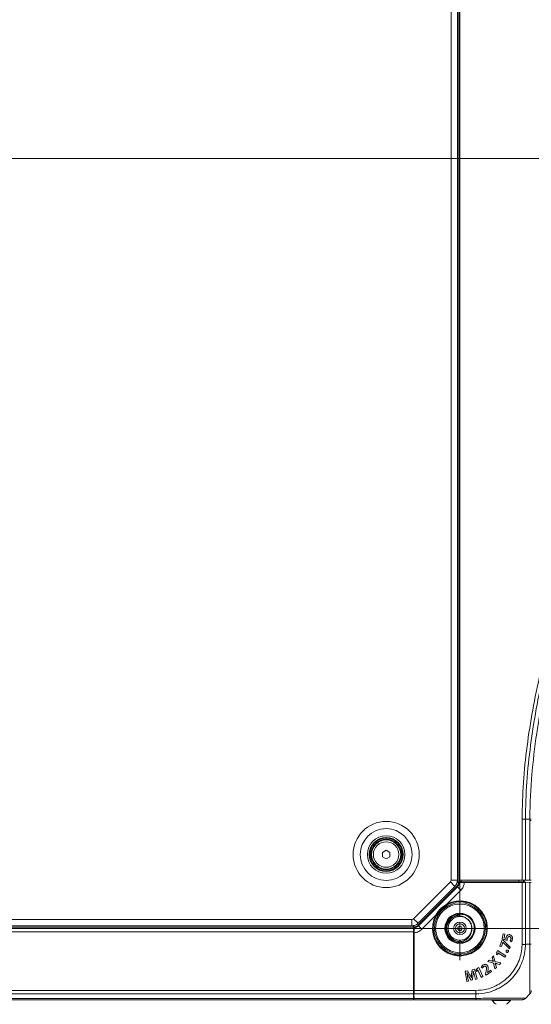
# Model space of a CAD drawing. Header units: millimetres. Extents: x 0 to 1118, y 0 to 864.
# Tile 280 of 372: x 868 to 920, y 385 to 487. Entities that reach past the tile are written whole.
import ezdxf

# ---------------------------------------------------------------- set-up
doc = ezdxf.new("R2010")
doc.units = ezdxf.units.MM
doc.styles.add('SLDTEXTSTYLE3', font='TXT', dxfattribs={"width": 0.605})
doc.dimstyles.new('SLDDIMSTYLE0', dxfattribs={"dimtxt": 3.175, "dimasz": 3.302, "dimexe": 0, "dimexo": 0.0625, "dimgap": 0.79375, "dimtad": 0, "dimtih": 1, "dimtoh": 1, "dimdec": 0, "dimlfac": 4, "dimrnd": 1e-09, "dimzin": 12, "dimdsep": 46, "dimtxsty": 'SLDTEXTSTYLE3', "dimsah": 1, "dimcen": 0.09, "dimadec": 0, "dimazin": 3, "dimtfac": 1, "dimtofl": 0, "dimtmove": 0, "dimatfit": 3, "dimfxl": 1, "dimfrac": 2, "dimtolj": 1, "dimtzin": 12, "dimarcsym": 0})

# ---------------------------------------------------------------- blocks, each defined once
blk = doc.blocks.new('_D_6')
at = {"color": 7, "linetype": 'Continuous', "lineweight": 0}
for p, q in [((824.54, 474.41), (824.54, 569.12)), ((913.04, 398.18), (913.04, 569.12)), ((824.54, 567.52), (865.15, 567.52)), ((913.04, 567.52), (872.43, 567.52))]:
    blk.add_line(p, q, dxfattribs=at)
for points in [[(824.54, 567.52), (827.84, 567.01), (827.84, 568.02)], [(913.04, 567.52), (909.74, 568.02), (909.74, 567.01)]]:
    blk.add_solid(points, dxfattribs=at)
at = {"color": 7, "linetype": 'Continuous', "lineweight": 0, "insert": (865.15, 569.17), "char_height": 3.175, "attachment_point": 1, "style": 'SLDTEXTSTYLE3'}
blk.add_mtext('354', dxfattribs=at)
blk = doc.blocks.new('_D_7')
at = {"color": 7, "linetype": 'Continuous', "lineweight": 0}
for p, q in [((826.14, 472.81), (985.87, 472.81)), ((984.27, 472.81), (984.27, 435.5)), ((984.27, 393.31), (984.27, 430.62)), ((911.37, 393.31), (985.87, 393.31))]:
    blk.add_line(p, q, dxfattribs=at)
for points in [[(984.27, 472.81), (983.77, 469.51), (984.78, 469.51)], [(984.27, 393.31), (984.78, 396.61), (983.77, 396.61)]]:
    blk.add_solid(points, dxfattribs=at)
at = {"color": 7, "linetype": 'Continuous', "lineweight": 0, "insert": (980.64, 434.72), "char_height": 3.175, "attachment_point": 1, "style": 'SLDTEXTSTYLE3'}
blk.add_mtext('318', dxfattribs=at)
blk = doc.blocks.new('SW_CENTERMARKSYMBOL_10')
at = {"color": 0, "linetype": 'Continuous', "lineweight": 0}
for p, q in [((196.25, -131.48), (196.25, -1.27)), ((196.25, -132.75), (196.25, -132.115)), ((1.27, -132.75), (194.98, -132.75)), ((196.25, -132.75), (195.615, -132.75)), ((196.25, -132.75), (196.25, -133.385)), ((196.25, -132.75), (196.885, -132.75)), ((197.52, -132.75), (199.5225, -132.75)), ((196.25, -134.02), (196.25, -136.0225))]:
    blk.add_line(p, q, dxfattribs=at)

msp = doc.modelspace()

# ---------------------------------------------------------------- linework, layer by layer
at = {"color": 9, "linetype": 'Continuous', "lineweight": 15}
for p, q in [((912.13, 398.276), (912.13, 518.71)), ((912.792, 398.098), (912.792, 518.71)), ((913.167, 398.291), (913.167, 398.098)), ((919.117, 398.098), (919.117, 398.29)), ((908.255, 386.935), (908.29, 386.935))]:
    msp.add_line(p, q, dxfattribs=at)
at = {"color": 7, "linetype": 'Continuous', "lineweight": 15}
for p, q in [((912.78, 398.276), (912.78, 518.71)), ((912.917, 518.71), (912.917, 398.302)), ((919.46, 398.302), (919.46, 404.589)), ((919.814, 404.589), (920.271, 404.589)), ((919.814, 404.589), (919.814, 398.3)), ((920.271, 398.292), (920.271, 404.456)), ((905.03, 401.159), (905.417, 401.383)), ((905.03, 400.712), (905.03, 401.159)), ((905.417, 400.488), (905.03, 400.712)), ((905.417, 401.383), (905.805, 401.159)), ((905.805, 400.712), (905.417, 400.488)), ((905.805, 401.159), (905.805, 400.712)), ((908.253, 394.296), (912.056, 398.099)), ((908.713, 393.837), (912.516, 397.64)), ((908.714, 393.645), (912.708, 397.638)), ((908.753, 393.569), (912.783, 397.6)), ((912.056, 398.099), (912.516, 397.64)), ((912.13, 398.276), (912.78, 398.276)), ((912.783, 397.6), (912.708, 397.638)), ((912.747, 398.037), (912.915, 398.037)), ((912.762, 398.098), (912.845, 398.098)), ((913.136, 397.247), (912.783, 397.6)), ((912.845, 398.098), (912.784, 398.037)), ((912.917, 398.098), (912.845, 398.098)), ((912.915, 398.037), (912.917, 398.048)), ((919.46, 398.302), (912.917, 398.302)), ((912.917, 398.291), (912.917, 398.302)), ((912.917, 398.291), (919.294, 398.29)), ((912.917, 398.098), (912.917, 398.291)), ((913.167, 398.098), (912.917, 398.098)), ((912.917, 398.048), (912.919, 398.059)), ((912.997, 398.039), (912.919, 398.059)), ((912.919, 398.059), (913.167, 398.059)), ((913.167, 398.098), (919.117, 398.098)), ((913.167, 398.059), (913.244, 398.048)), ((913.244, 398.048), (913.349, 398.063)), ((913.244, 398.048), (913.349, 398.033)), ((913.244, 398.048), (913.349, 398.048)), ((913.349, 398.063), (919.814, 398.063)), ((913.349, 398.048), (913.349, 398.063)), ((913.349, 398.048), (913.349, 398.033)), ((913.349, 398.048), (919.814, 398.048)), ((913.349, 398.033), (919.814, 398.033)), ((913.498, 398.03), (919.46, 398.03)), ((914.065, 398.063), (914.1, 398.098)), ((917.767, 398.063), (917.767, 398.098)), ((918.267, 398.098), (918.267, 398.063)), ((919.617, 398.098), (919.117, 398.098)), ((919.46, 391.66), (919.46, 398.03)), ((919.617, 398.287), (919.617, 398.098)), ((920.417, 398.285), (919.655, 398.285)), ((919.655, 398.246), (919.655, 398.285)), ((920.417, 398.273), (919.655, 398.246)), ((919.667, 398.063), (919.667, 398.247)), ((920.271, 398.292), (919.814, 398.3)), ((919.814, 398.063), (919.814, 398.048)), ((919.814, 398.063), (920.271, 398.055)), ((919.814, 398.048), (919.814, 398.033)), ((919.814, 398.033), (919.814, 391.658)), ((920.271, 391.686), (920.271, 398.055)), ((913.136, 397.247), (911.697, 395.808)), ((911.177, 395.175), (911.776, 395.774)), ((911.721, 395.764), (911.697, 395.808)), ((910.545, 394.655), (909.106, 393.216)), ((910.545, 394.655), (910.589, 394.632)), ((910.578, 394.577), (911.177, 395.175)), ((913.288, 394.756), (913.363, 394.736)), ((721.58, 393.56), (908.255, 393.56)), ((721.758, 394.223), (908.076, 394.223)), ((721.758, 393.573), (908.076, 393.573)), ((908.076, 394.223), (908.076, 393.573)), ((908.253, 394.296), (908.713, 393.837)), ((908.255, 393.508), (908.255, 393.591)), ((908.316, 393.569), (908.255, 393.508)), ((908.316, 393.605), (908.316, 393.437)), ((908.714, 393.645), (908.753, 393.569)), ((909.106, 393.216), (908.753, 393.569)), ((911.606, 393.662), (911.584, 393.558)), ((913.52, 394.457), (913.673, 394.365)), ((721.58, 393.435), (908.255, 393.435)), ((908.255, 392.935), (721.58, 392.935)), ((908.255, 393.508), (908.255, 393.435)), ((908.255, 392.935), (908.255, 393.435)), ((908.255, 392.935), (908.255, 386.893)), ((908.29, 393.004), (908.305, 393.109)), ((908.29, 386.539), (908.29, 393.004)), ((908.305, 393.004), (908.29, 393.004)), ((908.305, 393.435), (908.294, 393.434)), ((908.314, 393.355), (908.294, 393.434)), ((908.294, 393.185), (908.294, 393.434)), ((908.305, 393.109), (908.294, 393.185)), ((908.305, 393.435), (908.316, 393.437)), ((908.32, 393.004), (908.305, 393.109)), ((908.305, 393.004), (908.305, 393.109)), ((908.305, 386.539), (908.305, 393.004)), ((908.305, 393.004), (908.32, 393.004)), ((908.32, 386.539), (908.32, 393.004)), ((908.322, 392.855), (908.322, 386.893)), ((914.239, 393.068), (914.159, 392.849)), ((914.233, 393.008), (914.19, 392.836)), ((915.678, 393.223), (915.811, 393.223)), ((915.68, 393.348), (915.68, 393.31)), ((917.519, 392.751), (917.42, 392.233)), ((917.521, 392.748), (917.422, 392.235)), ((917.676, 392.72), (917.519, 392.751)), ((917.521, 392.748), (917.519, 392.751)), ((917.674, 392.719), (917.521, 392.748)), ((917.6, 392.334), (917.674, 392.719)), ((917.602, 392.335), (917.676, 392.72)), ((917.674, 392.719), (917.676, 392.72)), ((917.919, 392.57), (917.918, 392.572)), ((918.197, 392.651), (918.197, 392.653)), ((908.255, 392.253), (908.29, 392.288)), ((913.375, 391.869), (913.372, 391.868)), ((917.4, 392.128), (917.17, 391.483)), ((917.401, 392.125), (917.173, 391.484)), ((917.32, 391.432), (917.481, 391.884)), ((917.321, 391.429), (917.482, 391.881)), ((917.517, 392.087), (917.4, 392.128)), ((917.401, 392.125), (917.4, 392.128)), ((917.516, 392.085), (917.401, 392.125)), ((917.422, 392.235), (917.42, 392.233)), ((917.42, 392.233), (917.912, 392.07)), ((917.422, 392.235), (917.91, 392.073)), ((917.481, 391.884), (917.482, 391.881)), ((917.481, 391.884), (917.486, 391.882)), ((917.482, 391.881), (917.485, 391.88)), ((917.486, 391.882), (917.485, 391.88)), ((917.485, 391.88), (918.147, 391.188)), ((917.486, 391.882), (918.147, 391.192)), ((917.516, 392.085), (917.517, 392.087)), ((918.213, 391.379), (917.516, 392.085)), ((918.216, 391.38), (917.517, 392.087)), ((917.6, 392.334), (917.602, 392.335)), ((917.799, 392.264), (917.6, 392.334)), ((917.797, 392.267), (917.602, 392.335)), ((917.799, 392.264), (917.797, 392.267)), ((917.808, 392.34), (917.806, 392.341)), ((917.927, 392.209), (917.929, 392.208)), ((918.174, 392.459), (918.173, 392.457)), ((918.22, 391.994), (918.356, 391.928)), ((918.224, 391.995), (918.355, 391.931)), ((918.317, 392.204), (918.315, 392.204)), ((918.463, 392.182), (918.465, 392.182)), ((919.974, 391.685), (920.271, 391.685)), ((913.042, 390.673), (913.005, 390.673)), ((913.13, 390.542), (913.13, 390.674)), ((916.837, 390.888), (916.808, 390.613)), ((916.811, 390.614), (916.808, 390.613)), ((916.808, 390.613), (916.949, 390.563)), ((916.839, 390.887), (916.811, 390.614)), ((916.811, 390.614), (916.947, 390.566)), ((916.923, 391.024), (916.837, 390.888)), ((916.839, 390.887), (916.837, 390.888)), ((916.924, 391.021), (916.839, 390.887)), ((917.785, 390.481), (916.923, 391.024)), ((916.924, 391.021), (916.923, 391.024)), ((917.782, 390.481), (916.924, 391.021)), ((916.947, 390.566), (916.967, 390.772)), ((916.947, 390.566), (916.949, 390.563)), ((916.949, 390.563), (916.969, 390.771)), ((916.967, 390.772), (916.97, 390.777)), ((916.967, 390.772), (916.969, 390.771)), ((916.969, 390.771), (916.971, 390.774)), ((916.97, 390.777), (916.971, 390.774)), ((916.97, 390.777), (917.685, 390.326)), ((916.971, 390.774), (917.686, 390.323)), ((917.173, 391.484), (917.17, 391.483)), ((917.17, 391.483), (917.321, 391.429)), ((917.173, 391.484), (917.32, 391.432)), ((917.32, 391.432), (917.321, 391.429)), ((917.685, 390.326), (917.782, 390.481)), ((917.686, 390.323), (917.785, 390.481)), ((917.782, 390.481), (917.785, 390.481)), ((917.82, 391.002), (917.818, 391.003)), ((917.878, 390.844), (917.877, 390.842)), ((917.98, 391.054), (917.981, 391.056)), ((918.039, 390.896), (918.04, 390.895)), ((918.039, 390.896), (918.039, 390.896)), ((918.04, 390.895), (918.041, 390.895)), ((918.147, 391.188), (918.216, 391.38)), ((918.147, 391.192), (918.213, 391.379)), ((918.147, 391.192), (918.147, 391.188)), ((918.213, 391.379), (918.216, 391.38)), ((915.457, 389.528), (915.455, 389.53)), ((916.073, 390.031), (915.918, 389.874)), ((915.922, 389.875), (915.918, 389.874)), ((915.918, 389.874), (916.501, 389.721)), ((916.074, 390.029), (915.922, 389.875)), ((915.922, 389.875), (916.502, 389.722)), ((916.308, 389.959), (916.073, 390.031)), ((916.074, 390.029), (916.073, 390.031)), ((916.308, 389.957), (916.074, 390.029)), ((916.308, 389.957), (916.308, 389.959)), ((916.511, 390.474), (916.355, 390.316)), ((916.355, 390.316), (916.431, 390.083)), ((916.358, 390.316), (916.355, 390.316)), ((916.51, 390.469), (916.358, 390.316)), ((916.358, 390.316), (916.433, 390.084)), ((916.433, 390.084), (916.431, 390.083)), ((916.498, 389.899), (916.496, 389.897)), ((916.497, 389.894), (916.496, 389.897)), ((916.501, 389.899), (916.497, 389.894)), ((916.501, 389.899), (916.498, 389.899)), ((916.502, 389.722), (916.501, 389.721)), ((916.501, 389.721), (916.66, 389.122)), ((916.502, 389.722), (916.661, 389.126)), ((916.51, 390.469), (916.511, 390.474)), ((916.659, 389.889), (916.51, 390.469)), ((916.66, 389.891), (916.511, 390.474)), ((916.659, 389.889), (916.66, 389.891)), ((917.267, 389.738), (916.659, 389.889)), ((917.271, 389.739), (916.66, 389.891)), ((916.663, 389.71), (916.669, 389.715)), ((916.663, 389.71), (916.666, 389.709)), ((916.666, 389.709), (916.669, 389.713)), ((916.669, 389.715), (916.669, 389.713)), ((916.738, 389.5), (916.74, 389.501)), ((916.813, 389.279), (916.738, 389.5)), ((916.816, 389.279), (916.74, 389.501)), ((916.885, 389.649), (916.884, 389.647)), ((916.884, 389.647), (917.114, 389.581)), ((916.885, 389.649), (917.114, 389.583)), ((917.114, 389.581), (917.271, 389.739)), ((917.114, 389.583), (917.267, 389.738)), ((917.114, 389.583), (917.114, 389.581)), ((917.267, 389.738), (917.271, 389.739)), ((917.685, 390.326), (917.686, 390.323)), ((908.255, 388.585), (908.29, 388.585)), ((913.816, 388.929), (913.568, 388.872)), ((913.568, 388.872), (913.737, 387.826)), ((913.571, 388.87), (913.568, 388.872)), ((913.815, 388.926), (913.571, 388.87)), ((913.571, 388.87), (913.739, 387.829)), ((913.755, 388.73), (913.762, 388.732)), ((913.755, 388.73), (913.757, 388.728)), ((913.757, 388.728), (913.76, 388.729)), ((913.762, 388.732), (913.76, 388.729)), ((913.815, 388.926), (913.816, 388.929)), ((914.044, 388.545), (913.815, 388.926)), ((914.046, 388.546), (913.816, 388.929)), ((914.044, 388.545), (914.046, 388.546)), ((914.294, 389.039), (914.247, 388.594)), ((914.249, 388.594), (914.247, 388.594)), ((914.296, 389.037), (914.249, 388.594)), ((914.538, 389.096), (914.294, 389.039)), ((914.296, 389.037), (914.294, 389.039)), ((914.537, 389.093), (914.296, 389.037)), ((914.339, 387.98), (914.386, 388.459)), ((914.341, 387.978), (914.388, 388.459)), ((914.386, 388.459), (914.388, 388.459)), ((914.417, 388.883), (914.425, 388.885)), ((914.417, 388.883), (914.419, 388.881)), ((914.419, 388.881), (914.424, 388.882)), ((914.425, 388.885), (914.424, 388.882)), ((914.535, 388.453), (914.652, 388.037)), ((914.537, 388.453), (914.535, 388.453)), ((914.537, 389.093), (914.538, 389.096)), ((914.833, 388.081), (914.537, 389.093)), ((914.537, 388.453), (914.654, 388.04)), ((914.836, 388.08), (914.538, 389.096)), ((914.857, 389.19), (914.681, 388.977)), ((914.681, 388.977), (914.77, 388.858)), ((914.684, 388.977), (914.681, 388.977)), ((914.858, 389.188), (914.684, 388.977)), ((914.684, 388.977), (914.77, 388.861)), ((914.77, 388.861), (914.901, 389.021)), ((914.77, 388.858), (914.902, 389.02)), ((914.77, 388.861), (914.77, 388.858)), ((915.004, 389.256), (914.857, 389.19)), ((914.858, 389.188), (914.857, 389.19)), ((915.003, 389.253), (914.858, 389.188)), ((914.901, 389.021), (914.906, 389.024)), ((914.901, 389.021), (914.902, 389.02)), ((914.902, 389.02), (914.905, 389.021)), ((914.906, 389.024), (914.905, 389.021)), ((914.905, 389.021), (915.25, 388.249)), ((914.906, 389.024), (915.251, 388.252)), ((915.003, 389.253), (915.004, 389.256)), ((915.418, 388.327), (915.003, 389.253)), ((915.421, 388.326), (915.004, 389.256)), ((915.249, 389.272), (915.37, 389.188)), ((915.252, 389.273), (915.369, 389.191)), ((915.506, 389.379), (915.508, 389.377)), ((915.715, 388.736), (915.674, 388.578)), ((915.674, 388.578), (915.738, 388.479)), ((915.676, 388.578), (915.674, 388.578)), ((915.717, 388.736), (915.676, 388.578)), ((915.676, 388.578), (915.738, 388.482)), ((915.717, 388.736), (915.715, 388.736)), ((915.738, 388.482), (916.316, 388.854)), ((915.738, 388.479), (916.319, 388.853)), ((915.738, 388.482), (915.738, 388.479)), ((915.755, 389.333), (915.753, 389.332)), ((915.876, 388.763), (915.91, 388.877)), ((915.876, 388.763), (915.879, 388.764)), ((915.88, 388.758), (915.876, 388.763)), ((915.879, 388.764), (915.912, 388.877)), ((915.88, 388.761), (915.879, 388.764)), ((916.232, 388.988), (915.88, 388.761)), ((916.232, 388.985), (915.88, 388.758)), ((915.88, 388.758), (915.88, 388.761)), ((915.903, 389.451), (915.905, 389.452)), ((915.91, 388.877), (915.912, 388.877)), ((916.319, 388.853), (916.232, 388.988)), ((916.232, 388.985), (916.232, 388.988)), ((916.316, 388.854), (916.232, 388.985)), ((916.316, 388.854), (916.319, 388.853)), ((916.66, 389.122), (916.816, 389.279)), ((916.661, 389.126), (916.66, 389.122)), ((916.661, 389.126), (916.813, 389.279)), ((916.813, 389.279), (916.816, 389.279)), ((908.29, 388.085), (908.255, 388.085)), ((908.305, 388.082), (908.255, 388.082)), ((908.255, 387.948), (908.29, 387.948)), ((908.29, 387.935), (908.255, 387.935)), ((908.255, 387.435), (908.29, 387.435)), ((913.737, 387.826), (913.913, 387.867)), ((913.739, 387.829), (913.737, 387.826)), ((913.739, 387.829), (913.91, 387.868)), ((913.838, 388.286), (913.84, 388.286)), ((913.91, 387.868), (913.838, 388.286)), ((913.913, 387.867), (913.84, 388.286)), ((913.91, 387.868), (913.913, 387.867)), ((913.958, 388.354), (913.957, 388.353)), ((913.957, 388.353), (914.196, 387.945)), ((913.958, 388.354), (914.197, 387.947)), ((914.196, 387.945), (914.341, 387.978)), ((914.197, 387.947), (914.196, 387.945)), ((914.197, 387.947), (914.339, 387.98)), ((914.222, 388.208), (914.223, 388.21)), ((914.23, 388.209), (914.222, 388.208)), ((914.227, 388.211), (914.223, 388.21)), ((914.23, 388.209), (914.227, 388.211)), ((914.339, 387.98), (914.341, 387.978)), ((914.652, 388.037), (914.836, 388.08)), ((914.654, 388.04), (914.652, 388.037)), ((914.654, 388.04), (914.833, 388.081)), ((914.833, 388.081), (914.836, 388.08)), ((915.25, 388.249), (915.421, 388.326)), ((915.251, 388.252), (915.25, 388.249)), ((915.251, 388.252), (915.418, 388.327)), ((915.418, 388.327), (915.421, 388.326)), ((721.58, 386.893), (908.255, 386.893)), ((908.255, 386.539), (721.58, 386.539)), ((908.255, 386.539), (908.255, 386.893)), ((908.255, 386.082), (908.255, 386.539)), ((908.29, 386.539), (908.298, 386.082)), ((908.305, 386.539), (908.29, 386.539)), ((908.32, 386.539), (908.305, 386.539)), ((914.695, 386.539), (908.32, 386.539)), ((908.322, 386.893), (914.693, 386.893)), ((920.271, 386.539), (919.814, 386.082)), ((721.58, 386.082), (908.255, 386.082)), ((908.255, 385.935), (721.58, 385.935)), ((908.255, 386.285), (908.294, 386.285)), ((908.255, 385.935), (908.255, 386.082)), ((908.298, 386.082), (914.667, 386.082)), ((914.667, 385.935), (908.304, 385.935)), ((914.667, 386.378), (914.667, 386.082)), ((914.817, 385.935), (914.667, 385.935)), ((916.376, 385.935), (916.376, 385.87)), ((916.376, 385.87), (918.251, 385.87)), ((918.251, 385.87), (918.251, 385.935))]:
    msp.add_line(p, q, dxfattribs=at)
at = {"color": 7, "linetype": 'Continuous', "lineweight": 15, "flags": 128}
for points in [[(915.757, 393.862), (915.713, 393.689), (915.68, 393.348)], [(917.91, 392.073), (917.911, 392.071), (917.912, 392.07)], [(918.224, 391.995), (918.222, 391.995), (918.22, 391.994)], [(918.355, 391.931), (918.356, 391.93), (918.356, 391.928)], [(913.005, 390.673), (912.663, 390.639), (912.491, 390.596)], [(918.039, 390.896), (918.04, 390.896), (918.04, 390.895), (918.041, 390.895)], [(915.252, 389.273), (915.25, 389.272), (915.249, 389.272)], [(915.369, 389.191), (915.37, 389.189), (915.37, 389.188)]]:
    msp.add_lwpolyline(points, dxfattribs=at)
at = {"color": 7, "linetype": 'Continuous', "lineweight": 15}
for centre, radius in [((905.417, 400.935), 3.417), ((905.417, 400.935), 2.677), ((905.417, 400.935), 1.937), ((905.417, 400.935), 1.75), ((905.417, 400.935), 1.688), ((905.417, 400.935), 1.575), ((905.417, 400.935), 1.5), ((905.417, 400.935), 1.318), ((913.042, 393.31), 2.638), ((913.042, 393.31), 2.513), ((913.042, 393.31), 1.563), ((913.042, 393.31), 0.65), ((913.042, 393.31), 0.472), ((913.042, 393.31), 0.223)]:
    msp.add_circle(centre, radius, dxfattribs=at)
for centre, radius, start, end in [((911.88, 398.276), 0.25, 315, 0), ((911.88, 398.276), 0.9, 315, 0), ((913.042, 393.31), 2.837, 151.69971, 118.30029), ((913.042, 393.31), 2.787, 151.69971, 118.30029), ((913.042, 393.31), 2.77, 145.45588, 124.54412), ((913.042, 393.31), 2.77, 124.54412, 145.45588), ((913.042, 393.31), 1.479, 77.2483, 122.20003), ((908.076, 394.473), 0.25, 270, 315), ((908.076, 394.473), 0.9, 270, 315), ((913.042, 393.31), 1.354, 120.69597, 284.29378), ((913.042, 393.31), 1.229, 59.10479, 345.74281), ((917.314, 386.409), 1.081, 209.88215, 240.7838), ((917.314, 386.409), 1.081, 299.2162, 330.11785)]:
    msp.add_arc(centre, radius, start, end, dxfattribs=at)
for centre, major_axis, start_param, end_param in [((919.292, 398.284), (0.375, 0), 0.2580908, 1.566433), ((919.46, 398.293), (0.5, 0), 0.7853982, 1.5707963), ((919.46, 398.039), (0.5, 0), 4.712389, 5.4977871), ((919.917, 398.285), (0.5, 0), 0, 0.7853982), ((919.917, 398.049), (0.5, 0), 0, 0.7853982), ((908.313, 386.893), (0, 0.5), 3.9269908, 4.712389), ((908.304, 386.435), (0, 0.5), 2.3561945, 3.1415927)]:
    msp.add_ellipse(centre, major_axis=major_axis, ratio=0.0174551, start_param=start_param, end_param=end_param, dxfattribs=at)
for points, knots in [([(919.46, 404.589), (919.489, 405.846), (919.547, 408.362), (919.947, 412.122), (920.534, 415.86), (921.302, 419.566), (922.248, 423.387), (923.34, 427.212), (924.568, 431.04), (926.286, 435.958), (928.627, 442.034), (930.822, 447.466), (932.457, 451.72), (933.576, 454.777), (934.78, 458.496), (935.775, 462.278), (936.37, 465.485), (936.675, 468.074), (936.813, 470.026), (936.854, 471.982), (936.794, 473.938), (936.63, 475.889), (936.36, 477.828), (935.982, 479.749), (935.496, 481.645), (934.905, 483.511), (934.216, 485.342), (933.435, 487.135), (932.576, 488.89), (931.342, 491.185), (929.668, 493.979), (927.563, 497.269), (925.697, 500.202), (924.134, 502.816), (922.877, 505.109), (921.739, 507.476), (920.764, 509.93), (920.016, 512.473), (919.55, 514.935), (919.488, 516.548), (919.46, 517.28)], [0, 0, 0, 0, 0.03161, 0.0632797, 0.0950066, 0.1267446, 0.1584119, 0.194005, 0.2267587, 0.2595138, 0.3250031, 0.3904887, 0.4068599, 0.4396063, 0.4723586, 0.5051195, 0.5378902, 0.5542848, 0.5706786, 0.5870775, 0.6034759, 0.6198783, 0.6362802, 0.6526834, 0.6690867, 0.6854858, 0.7018856, 0.7182611, 0.7346449, 0.7510301, 0.7837789, 0.8165241, 0.8492685, 0.8711868, 0.8931085, 0.9150085, 0.9372093, 0.9594429, 0.9815951, 1, 1, 1, 1]), ([(919.814, 517.282), (919.836, 516.563), (919.88, 515.199), (920.206, 513.21), (920.67, 511.311), (921.285, 509.435), (922.02, 507.604), (922.847, 505.825), (924.044, 503.515), (925.688, 500.704), (927.775, 497.4), (929.871, 494.1), (931.876, 490.735), (933.374, 487.826), (934.415, 485.423), (935.107, 483.582), (935.699, 481.705), (936.188, 479.796), (936.568, 477.865), (936.84, 475.914), (937.005, 473.953), (937.067, 471.984), (937.027, 470.018), (936.89, 468.055), (936.587, 465.452), (935.995, 462.23), (935.004, 458.431), (933.806, 454.7), (932.692, 451.633), (931.067, 447.372), (928.886, 441.936), (926.56, 435.859), (924.854, 430.946), (923.671, 427.231), (922.601, 423.482), (921.673, 419.732), (920.902, 415.98), (920.308, 412.222), (919.913, 408.421), (919.813, 405.868), (919.814, 404.589), (919.814, 404.589)], [0, 0, 0, 0, 0.01809887, 0.03430087, 0.05062478, 0.06725217, 0.08395399, 0.10026141, 0.11660159, 0.14942288, 0.18218644, 0.21495116, 0.24781357, 0.28074361, 0.29721794, 0.31370284, 0.33023353, 0.346723, 0.36326388, 0.37975079, 0.3962872, 0.41276839, 0.4292934, 0.44576686, 0.46227679, 0.49522355, 0.52813391, 0.56100488, 0.59383749, 0.61024036, 0.67578737, 0.74125676, 0.77396085, 0.80668521, 0.83936273, 0.87207927, 0.90388081, 0.9357462, 0.96780919, 0.99999987, 1, 1, 1, 1]), ([(920.271, 404.589), (920.271, 404.589), (920.271, 405.342), (920.307, 406.851), (920.501, 409.809), (920.938, 413.458), (921.709, 417.765), (922.692, 422.033), (923.85, 426.254), (925.157, 430.432), (926.587, 434.57), (928.619, 440.047), (930.512, 444.797), (932.363, 449.567), (933.654, 453.012), (934.831, 456.513), (935.657, 459.37), (936.202, 461.527), (936.66, 463.694), (937.021, 465.87), (937.277, 468.061), (937.419, 470.266), (937.441, 472.474), (937.336, 474.68), (937.101, 476.878), (936.732, 479.057), (936.228, 481.212), (935.594, 483.329), (934.836, 485.404), (933.964, 487.433), (932.996, 489.414), (931.949, 491.353), (930.474, 493.887), (928.532, 496.987), (926.478, 500.24), (924.793, 503.089), (923.551, 505.392), (922.499, 507.617), (921.64, 509.77), (920.943, 512.005), (920.521, 514.028), (920.307, 515.795), (920.283, 516.786), (920.271, 517.282)], [0, 0, 0, 0, 0.0000001, 0.0189773, 0.0379888, 0.0746438, 0.1114342, 0.1481318, 0.1848972, 0.2216182, 0.2583645, 0.2951317, 0.36871, 0.3871226, 0.4239772, 0.4613478, 0.4800993, 0.4988713, 0.5173553, 0.5358505, 0.5543871, 0.5728937, 0.5914548, 0.6099675, 0.6284854, 0.6470716, 0.6655917, 0.6841816, 0.7026958, 0.7211948, 0.7397395, 0.7582058, 0.7766922, 0.8135481, 0.8503187, 0.8735843, 0.8968815, 0.9161778, 0.9355432, 0.9552212, 0.9750674, 0.9874992, 1, 1, 1, 1]), ([(920.417, 404.59), (920.415, 404.59), (920.412, 404.59), (920.382, 404.589), (920.336, 404.589), (920.293, 404.589), (920.271, 404.589)], [0, 0, 0, 0, 0.2499908, 0.4999877, 0.7499908, 1, 1, 1, 1]), ([(920.271, 404.456), (920.271, 404.467), (920.271, 404.489), (920.271, 404.522), (920.271, 404.556), (920.271, 404.578), (920.271, 404.589)], [0, 0, 0, 0, 0.2499994, 0.499999, 0.7499994, 1, 1, 1, 1]), ([(912.708, 397.638), (912.759, 397.698), (912.858, 397.816), (912.897, 397.964), (912.915, 398.037)], [0, 0, 0, 0, 0.5120471, 1, 1, 1, 1]), ([(912.783, 397.6), (912.838, 397.665), (912.947, 397.794), (912.98, 397.958), (912.997, 398.039)], [0, 0, 0, 0, 0.5093612, 1, 1, 1, 1]), ([(912.997, 398.039), (913.006, 398.038), (913.025, 398.036), (913.121, 398.033), (913.255, 398.031), (913.389, 398.031), (913.471, 398.031), (913.498, 398.03)], [0, 0, 0, 0, 0.2229665, 0.4459065, 0.6696214, 0.8946172, 1, 1, 1, 1]), ([(913.498, 398.03), (913.496, 398.018), (913.483, 397.866), (913.405, 397.574), (913.226, 397.356), (913.136, 397.247)], [0, 0, 0, 0, 0.04345689, 0.52080526, 1, 1, 1, 1]), ([(910.545, 394.655), (910.619, 394.786), (910.77, 395.053), (911.141, 395.47), (911.486, 395.68), (911.697, 395.808)], [0, 0, 0, 0, 0.272729, 0.5542341, 1, 1, 1, 1]), ([(911.721, 395.764), (911.515, 395.634), (911.053, 395.344), (910.754, 394.885), (910.589, 394.632)], [0, 0, 0, 0, 0.4464903, 1, 1, 1, 1]), ([(913.369, 394.753), (913.423, 394.739), (913.628, 394.685), (913.958, 394.503), (914.285, 394.158), (914.521, 393.657), (914.549, 393.011), (914.276, 392.425), (913.866, 392.052), (913.431, 391.857), (912.881, 391.8), (912.262, 391.987), (911.799, 392.438), (911.581, 392.949), (911.549, 393.419), (911.615, 393.828), (911.77, 394.014), (911.823, 394.079)], [0, 0, 0, 0, 0.0226348, 0.0857792, 0.1486895, 0.2118643, 0.3057057, 0.3998128, 0.4630433, 0.525872, 0.5891277, 0.6829586, 0.7770051, 0.840306, 0.9030685, 0.9663893, 1, 1, 1, 1]), ([(912.254, 394.562), (912.125, 394.456), (911.868, 394.244), (911.645, 393.787), (911.58, 393.294), (911.684, 392.812), (911.941, 392.396), (912.318, 392.094), (912.769, 391.937), (913.135, 391.937), (913.331, 391.987), (913.376, 391.998)], [0, 0, 0, 0, 0.1241904, 0.2484357, 0.3705956, 0.4924505, 0.6119808, 0.7311332, 0.8483383, 0.9647831, 1, 1, 1, 1]), ([(912.351, 394.475), (912.479, 394.555), (912.735, 394.714), (913.101, 394.773), (913.309, 394.757), (913.369, 394.753)], [0, 0, 0, 0, 0.4175703, 0.83439, 1, 1, 1, 1]), ([(912.351, 394.475), (912.476, 394.522), (912.743, 394.622), (913.161, 394.61), (913.41, 394.504), (913.52, 394.457)], [0, 0, 0, 0, 0.3305911, 0.7053593, 1, 1, 1, 1]), ([(908.314, 393.355), (908.395, 393.372), (908.559, 393.406), (908.688, 393.514), (908.753, 393.569)], [0, 0, 0, 0, 0.4906289, 1, 1, 1, 1]), ([(908.316, 393.437), (908.388, 393.456), (908.537, 393.494), (908.654, 393.594), (908.714, 393.645)], [0, 0, 0, 0, 0.48797069, 1, 1, 1, 1]), ([(913.52, 394.457), (913.587, 394.425), (913.744, 394.35), (913.953, 394.171), (914.131, 393.933), (914.248, 393.657), (914.293, 393.364), (914.282, 393.108), (914.228, 392.963), (914.209, 392.911)], [0, 0, 0, 0, 0.1197387, 0.2789712, 0.4359436, 0.5950569, 0.7535269, 0.9108808, 1, 1, 1, 1]), ([(914.233, 393.008), (914.247, 393.108), (914.281, 393.365), (914.187, 393.783), (913.959, 394.145), (913.753, 394.304), (913.673, 394.365)], [0, 0, 0, 0, 0.1936153, 0.499744, 0.8059807, 1, 1, 1, 1]), ([(908.322, 392.855), (908.322, 392.912), (908.322, 393.025), (908.32, 393.175), (908.318, 393.289), (908.316, 393.343), (908.314, 393.353), (908.314, 393.355)], [0, 0, 0, 0, 0.2256354, 0.4512756, 0.6767085, 0.9011407, 1, 1, 1, 1]), ([(909.106, 393.216), (908.997, 393.127), (908.779, 392.948), (908.487, 392.87), (908.335, 392.856), (908.322, 392.855)], [0, 0, 0, 0, 0.4773013, 0.9546063, 1, 1, 1, 1]), ([(914.19, 392.836), (914.144, 392.723), (914.046, 392.479), (913.762, 392.175), (913.505, 392.057), (913.376, 391.998)], [0, 0, 0, 0, 0.303461, 0.6497301, 1, 1, 1, 1]), ([(917.918, 392.572), (917.902, 392.554), (917.872, 392.518), (917.832, 392.441), (917.816, 392.38), (917.806, 392.341)], [0, 0, 0, 0, 0.2692177, 0.5387715, 1, 1, 1, 1]), ([(917.919, 392.57), (917.904, 392.552), (917.874, 392.517), (917.834, 392.44), (917.818, 392.379), (917.808, 392.34)], [0, 0, 0, 0, 0.268872, 0.5380803, 1, 1, 1, 1]), ([(918.197, 392.653), (918.172, 392.657), (918.115, 392.665), (918.026, 392.648), (917.957, 392.611), (917.926, 392.58), (917.918, 392.572)], [0, 0, 0, 0, 0.247593, 0.5662847, 0.8817412, 1, 1, 1, 1]), ([(918.197, 392.651), (918.172, 392.655), (918.115, 392.663), (918.026, 392.646), (917.958, 392.609), (917.928, 392.578), (917.919, 392.57)], [0, 0, 0, 0, 0.2493864, 0.5680194, 0.8834066, 1, 1, 1, 1]), ([(918.465, 392.182), (918.472, 392.253), (918.483, 392.365), (918.421, 392.508), (918.339, 392.599), (918.256, 392.64), (918.207, 392.651), (918.197, 392.653)], [0, 0, 0, 0, 0.3488531, 0.550932, 0.7533311, 0.9463329, 1, 1, 1, 1]), ([(918.463, 392.182), (918.47, 392.253), (918.48, 392.365), (918.419, 392.507), (918.338, 392.597), (918.255, 392.638), (918.207, 392.649), (918.197, 392.651)], [0, 0, 0, 0, 0.3488471, 0.5508716, 0.7532202, 0.9462317, 1, 1, 1, 1]), ([(914.693, 386.893), (915.061, 386.919), (915.699, 386.964), (916.562, 387.267), (917.336, 387.68), (918.022, 388.238), (918.591, 388.913), (919.01, 389.618), (919.3, 390.384), (919.44, 391.075), (919.455, 391.504), (919.46, 391.66)], [0, 0, 0, 0, 0.14765208, 0.25620484, 0.36477639, 0.49958854, 0.60894218, 0.71829183, 0.82774187, 0.93717563, 1, 1, 1, 1]), ([(919.814, 391.658), (919.808, 391.49), (919.792, 391.034), (919.647, 390.29), (919.342, 389.468), (918.896, 388.702), (918.285, 387.975), (917.545, 387.376), (916.711, 386.935), (915.781, 386.615), (915.09, 386.567), (914.695, 386.539)], [0, 0, 0, 0, 0.0627054, 0.1705801, 0.2816652, 0.3894286, 0.5004169, 0.6352697, 0.7422845, 0.8524245, 1, 1, 1, 1]), ([(917.806, 392.341), (917.805, 392.335), (917.803, 392.323), (917.799, 392.298), (917.798, 392.28), (917.797, 392.267)], [0, 0, 0, 0, 0.2502899, 0.5006072, 1, 1, 1, 1]), ([(917.808, 392.34), (917.807, 392.334), (917.805, 392.322), (917.802, 392.303), (917.8, 392.284), (917.799, 392.271), (917.799, 392.264)], [0, 0, 0, 0, 0.2418024, 0.4836316, 0.741701, 1, 1, 1, 1]), ([(917.91, 392.073), (917.911, 392.084), (917.912, 392.108), (917.917, 392.153), (917.923, 392.187), (917.927, 392.209)], [0, 0, 0, 0, 0.2558328, 0.5117225, 1, 1, 1, 1]), ([(917.912, 392.07), (917.913, 392.081), (917.914, 392.105), (917.919, 392.151), (917.925, 392.186), (917.929, 392.208)], [0, 0, 0, 0, 0.2511466, 0.5023637, 1, 1, 1, 1]), ([(917.927, 392.209), (917.939, 392.26), (917.956, 392.332), (918.01, 392.411), (918.062, 392.451), (918.121, 392.466), (918.158, 392.461), (918.174, 392.459)], [0, 0, 0, 0, 0.3912078, 0.5553782, 0.7206768, 0.8760478, 1, 1, 1, 1]), ([(917.929, 392.208), (917.941, 392.259), (917.958, 392.331), (918.012, 392.41), (918.063, 392.449), (918.121, 392.464), (918.157, 392.459), (918.173, 392.457)], [0, 0, 0, 0, 0.3934046, 0.5567871, 0.7212922, 0.8762227, 1, 1, 1, 1]), ([(918.173, 392.457), (918.197, 392.449), (918.237, 392.437), (918.282, 392.395), (918.31, 392.339), (918.324, 392.273), (918.318, 392.226), (918.315, 392.204)], [0, 0, 0, 0, 0.2266028, 0.3896557, 0.5524847, 0.8017068, 1, 1, 1, 1]), ([(918.174, 392.459), (918.197, 392.452), (918.238, 392.439), (918.283, 392.397), (918.312, 392.341), (918.326, 392.274), (918.32, 392.226), (918.317, 392.204)], [0, 0, 0, 0, 0.2241887, 0.38778, 0.5511971, 0.7994433, 1, 1, 1, 1]), ([(918.315, 392.204), (918.309, 392.18), (918.297, 392.131), (918.265, 392.059), (918.235, 392.016), (918.22, 391.994)], [0, 0, 0, 0, 0.3235218, 0.6578603, 1, 1, 1, 1]), ([(918.317, 392.204), (918.311, 392.18), (918.299, 392.13), (918.267, 392.06), (918.238, 392.017), (918.224, 391.995)], [0, 0, 0, 0, 0.3258271, 0.659161, 1, 1, 1, 1]), ([(918.355, 391.931), (918.369, 391.95), (918.397, 391.989), (918.436, 392.073), (918.453, 392.139), (918.463, 392.182)], [0, 0, 0, 0, 0.2589363, 0.5173836, 1, 1, 1, 1]), ([(918.356, 391.928), (918.37, 391.948), (918.398, 391.987), (918.438, 392.072), (918.455, 392.139), (918.465, 392.182)], [0, 0, 0, 0, 0.2608508, 0.52127, 1, 1, 1, 1]), ([(919.814, 391.658), (919.827, 391.658), (919.871, 391.661), (919.923, 391.667), (919.963, 391.679), (919.972, 391.684), (919.974, 391.685), (919.974, 391.686)], [0, 0, 0, 0, 0.2452024, 0.8175352, 0.9606824, 0.9921507, 1, 1, 1, 1]), ([(920.271, 386.539), (920.271, 386.544), (920.271, 386.559), (920.266, 386.702), (920.259, 387.008), (920.253, 387.456), (920.252, 388.037), (920.255, 388.739), (920.261, 389.542), (920.269, 390.521), (920.27, 391.258), (920.271, 391.686)], [0, 0, 0, 0, 0.0638809, 0.1715817, 0.2825247, 0.3900468, 0.5008149, 0.6162125, 0.7271686, 0.8416822, 1, 1, 1, 1]), ([(917.818, 391.003), (917.812, 390.986), (917.801, 390.956), (917.809, 390.912), (917.827, 390.879), (917.852, 390.856), (917.87, 390.846), (917.877, 390.842)], [0, 0, 0, 0, 0.2837369, 0.4793642, 0.6749761, 0.8762656, 1, 1, 1, 1]), ([(917.82, 391.002), (917.814, 390.985), (917.803, 390.955), (917.811, 390.912), (917.83, 390.879), (917.854, 390.857), (917.871, 390.847), (917.878, 390.844)], [0, 0, 0, 0, 0.28911165, 0.48436986, 0.67958572, 0.8812901, 1, 1, 1, 1]), ([(917.981, 391.056), (917.965, 391.062), (917.936, 391.073), (917.892, 391.07), (917.858, 391.054), (917.833, 391.03), (917.822, 391.011), (917.818, 391.003)], [0, 0, 0, 0, 0.2740763, 0.4695871, 0.6658472, 0.8514987, 1, 1, 1, 1]), ([(917.98, 391.054), (917.964, 391.06), (917.935, 391.071), (917.892, 391.067), (917.859, 391.052), (917.834, 391.028), (917.824, 391.01), (917.82, 391.002)], [0, 0, 0, 0, 0.2791713, 0.4738794, 0.6693085, 0.8545776, 1, 1, 1, 1]), ([(917.877, 390.842), (917.893, 390.836), (917.922, 390.825), (917.966, 390.829), (918.002, 390.845), (918.026, 390.87), (918.036, 390.888), (918.04, 390.895)], [0, 0, 0, 0, 0.2710946, 0.4740543, 0.6772857, 0.8740495, 1, 1, 1, 1]), ([(917.878, 390.844), (917.894, 390.838), (917.923, 390.827), (917.967, 390.832), (918.002, 390.848), (918.025, 390.872), (918.035, 390.89), (918.039, 390.896)], [0, 0, 0, 0, 0.2748675, 0.476455, 0.6782894, 0.8737116, 1, 1, 1, 1]), ([(918.039, 390.896), (918.044, 390.912), (918.054, 390.938), (918.049, 390.979), (918.033, 391.012), (918.009, 391.038), (917.989, 391.049), (917.98, 391.054)], [0, 0, 0, 0, 0.2554524, 0.4441378, 0.6324027, 0.8400944, 1, 1, 1, 1]), ([(918.041, 390.895), (918.046, 390.91), (918.056, 390.937), (918.052, 390.978), (918.036, 391.012), (918.011, 391.039), (917.99, 391.051), (917.981, 391.056)], [0, 0, 0, 0, 0.24964704, 0.43883729, 0.62775809, 0.83382104, 1, 1, 1, 1]), ([(915.455, 389.53), (915.428, 389.51), (915.356, 389.458), (915.286, 389.366), (915.257, 389.293), (915.249, 389.272)], [0, 0, 0, 0, 0.2988214, 0.7938796, 1, 1, 1, 1]), ([(915.457, 389.528), (915.43, 389.508), (915.358, 389.456), (915.288, 389.366), (915.26, 389.294), (915.252, 389.273)], [0, 0, 0, 0, 0.30007674, 0.79744417, 1, 1, 1, 1]), ([(915.905, 389.452), (915.877, 389.486), (915.826, 389.551), (915.714, 389.597), (915.598, 389.598), (915.514, 389.564), (915.467, 389.536), (915.455, 389.53)], [0, 0, 0, 0, 0.254989, 0.4802614, 0.6776544, 0.9227771, 1, 1, 1, 1]), ([(915.903, 389.451), (915.876, 389.485), (915.824, 389.549), (915.714, 389.595), (915.599, 389.595), (915.515, 389.562), (915.468, 389.534), (915.457, 389.528)], [0, 0, 0, 0, 0.2547223, 0.4799481, 0.6772944, 0.9226686, 1, 1, 1, 1]), ([(916.496, 389.897), (916.473, 389.905), (916.43, 389.92), (916.367, 389.941), (916.328, 389.953), (916.308, 389.959)], [0, 0, 0, 0, 0.379142, 0.6895422, 1, 1, 1, 1]), ([(916.497, 389.894), (916.473, 389.903), (916.43, 389.918), (916.367, 389.938), (916.328, 389.951), (916.308, 389.957)], [0, 0, 0, 0, 0.3766099, 0.6882754, 1, 1, 1, 1]), ([(916.431, 390.083), (916.439, 390.059), (916.453, 390.016), (916.476, 389.955), (916.491, 389.918), (916.498, 389.899)], [0, 0, 0, 0, 0.3832035, 0.6915286, 1, 1, 1, 1]), ([(916.433, 390.084), (916.441, 390.06), (916.455, 390.017), (916.478, 389.955), (916.493, 389.918), (916.501, 389.899)], [0, 0, 0, 0, 0.3807582, 0.6903054, 1, 1, 1, 1]), ([(916.738, 389.5), (916.73, 389.524), (916.715, 389.571), (916.691, 389.642), (916.672, 389.687), (916.663, 389.71)], [0, 0, 0, 0, 0.33742198, 0.66848372, 1, 1, 1, 1]), ([(916.74, 389.501), (916.732, 389.525), (916.717, 389.572), (916.693, 389.642), (916.675, 389.687), (916.666, 389.709)], [0, 0, 0, 0, 0.3394357, 0.6694961, 1, 1, 1, 1]), ([(916.669, 389.715), (916.692, 389.707), (916.74, 389.691), (916.812, 389.67), (916.861, 389.656), (916.885, 389.649)], [0, 0, 0, 0, 0.3315217, 0.6657189, 1, 1, 1, 1]), ([(916.669, 389.713), (916.693, 389.705), (916.74, 389.689), (916.812, 389.668), (916.86, 389.654), (916.884, 389.647)], [0, 0, 0, 0, 0.3333365, 0.6666277, 1, 1, 1, 1]), ([(913.838, 388.286), (913.829, 388.335), (913.811, 388.434), (913.784, 388.582), (913.764, 388.681), (913.755, 388.73)], [0, 0, 0, 0, 0.33177482, 0.66588286, 1, 1, 1, 1]), ([(913.84, 388.286), (913.831, 388.335), (913.814, 388.434), (913.786, 388.581), (913.767, 388.679), (913.757, 388.728)], [0, 0, 0, 0, 0.3332064, 0.6665987, 1, 1, 1, 1]), ([(913.76, 388.729), (913.782, 388.684), (913.823, 388.598), (913.889, 388.473), (913.934, 388.393), (913.957, 388.353)], [0, 0, 0, 0, 0.35334565, 0.67656809, 1, 1, 1, 1]), ([(913.762, 388.732), (913.783, 388.687), (913.825, 388.6), (913.891, 388.474), (913.936, 388.394), (913.958, 388.354)], [0, 0, 0, 0, 0.35193923, 0.67586293, 1, 1, 1, 1]), ([(914.222, 388.208), (914.2, 388.253), (914.161, 388.332), (914.101, 388.444), (914.063, 388.511), (914.044, 388.545)], [0, 0, 0, 0, 0.3935452, 0.696705, 1, 1, 1, 1]), ([(914.223, 388.21), (914.201, 388.255), (914.162, 388.334), (914.102, 388.446), (914.065, 388.512), (914.046, 388.546)], [0, 0, 0, 0, 0.3951441, 0.697506, 1, 1, 1, 1]), ([(914.247, 388.594), (914.243, 388.544), (914.236, 388.455), (914.23, 388.328), (914.228, 388.25), (914.227, 388.211)], [0, 0, 0, 0, 0.3913113, 0.6956005, 1, 1, 1, 1]), ([(914.249, 388.594), (914.245, 388.544), (914.238, 388.455), (914.232, 388.327), (914.231, 388.248), (914.23, 388.209)], [0, 0, 0, 0, 0.3897151, 0.6948017, 1, 1, 1, 1]), ([(914.386, 388.459), (914.391, 388.509), (914.401, 388.604), (914.411, 388.746), (914.415, 388.837), (914.417, 388.883)], [0, 0, 0, 0, 0.3528751, 0.6763398, 1, 1, 1, 1]), ([(914.388, 388.459), (914.393, 388.509), (914.403, 388.604), (914.413, 388.745), (914.417, 388.836), (914.419, 388.881)], [0, 0, 0, 0, 0.3541542, 0.6769804, 1, 1, 1, 1]), ([(914.424, 388.882), (914.435, 388.834), (914.457, 388.737), (914.496, 388.594), (914.522, 388.5), (914.535, 388.453)], [0, 0, 0, 0, 0.3378196, 0.6688819, 1, 1, 1, 1]), ([(914.425, 388.885), (914.436, 388.836), (914.459, 388.74), (914.498, 388.596), (914.524, 388.501), (914.537, 388.453)], [0, 0, 0, 0, 0.33624345, 0.66809265, 1, 1, 1, 1]), ([(915.369, 389.191), (915.379, 389.214), (915.396, 389.256), (915.438, 389.323), (915.48, 389.357), (915.506, 389.379)], [0, 0, 0, 0, 0.3191578, 0.5704597, 1, 1, 1, 1]), ([(915.37, 389.188), (915.38, 389.211), (915.397, 389.253), (915.438, 389.321), (915.481, 389.355), (915.508, 389.377)], [0, 0, 0, 0, 0.31714354, 0.57050014, 1, 1, 1, 1]), ([(915.506, 389.379), (915.531, 389.392), (915.569, 389.413), (915.628, 389.42), (915.678, 389.406), (915.723, 389.377), (915.745, 389.347), (915.755, 389.333)], [0, 0, 0, 0, 0.28522731, 0.45098958, 0.61771374, 0.81941146, 1, 1, 1, 1]), ([(915.508, 389.377), (915.531, 389.39), (915.569, 389.41), (915.628, 389.418), (915.677, 389.404), (915.722, 389.375), (915.743, 389.346), (915.753, 389.332)], [0, 0, 0, 0, 0.2858471, 0.4510286, 0.6171853, 0.8186625, 1, 1, 1, 1]), ([(915.753, 389.332), (915.766, 389.302), (915.8, 389.231), (915.793, 389.099), (915.764, 388.931), (915.733, 388.809), (915.715, 388.736)], [0, 0, 0, 0, 0.156836, 0.3822149, 0.6337207, 1, 1, 1, 1]), ([(915.755, 389.333), (915.768, 389.303), (915.802, 389.232), (915.795, 389.098), (915.767, 388.93), (915.735, 388.808), (915.717, 388.736)], [0, 0, 0, 0, 0.1576035, 0.3836018, 0.6355895, 1, 1, 1, 1]), ([(915.91, 388.877), (915.922, 388.926), (915.946, 389.023), (915.967, 389.172), (915.967, 389.322), (915.924, 389.409), (915.903, 389.451)], [0, 0, 0, 0, 0.2547076, 0.509676, 0.7664143, 1, 1, 1, 1]), ([(915.912, 388.877), (915.924, 388.925), (915.948, 389.022), (915.969, 389.171), (915.969, 389.322), (915.926, 389.41), (915.905, 389.452)], [0, 0, 0, 0, 0.2539302, 0.508119, 0.7640373, 1, 1, 1, 1]), ([(914.667, 386.378), (914.669, 386.381), (914.677, 386.396), (914.687, 386.45), (914.692, 386.501), (914.695, 386.539)], [0, 0, 0, 0, 0.0512389, 0.3045526, 1, 1, 1, 1]), ([(914.667, 386.082), (914.844, 386.082), (915.31, 386.082), (916.062, 386.086), (916.884, 386.092), (917.648, 386.098), (918.3, 386.1), (918.853, 386.1), (919.296, 386.094), (919.602, 386.087), (919.781, 386.082), (919.803, 386.082), (919.813, 386.082)], [0, 0, 0, 0, 0.0657965, 0.1727607, 0.2828934, 0.389757, 0.4997969, 0.5968708, 0.7039461, 0.8142113, 0.9061257, 1, 1, 1, 1]), ([(919.46, 385.935), (919.45, 385.935), (919.429, 385.935), (919.261, 385.935), (918.969, 385.935), (918.555, 385.935), (918.04, 385.935), (917.437, 385.935), (916.733, 385.935), (915.968, 385.935), (915.269, 385.935), (914.832, 385.935), (914.667, 385.935)], [0, 0, 0, 0, 0.0929147, 0.1858152, 0.2944776, 0.4031621, 0.5002013, 0.6086254, 0.7170441, 0.8255688, 0.9340808, 1, 1, 1, 1])]:
    msp.add_open_spline(points, degree=3, knots=knots, dxfattribs=at)
for points in [[(919.814, 404.589), (919.789, 404.589), (919.74, 404.589), (919.652, 404.589), (919.558, 404.589), (919.493, 404.589), (919.46, 404.589)], [(920.417, 404.456), (920.415, 404.456), (920.412, 404.456), (920.382, 404.456), (920.336, 404.456), (920.293, 404.456), (920.271, 404.456)], [(919.814, 391.658), (919.789, 391.658), (919.74, 391.658), (919.652, 391.659), (919.558, 391.659), (919.493, 391.66), (919.46, 391.66)], [(920.271, 391.686), (920.293, 391.686), (920.336, 391.686), (920.382, 391.686), (920.412, 391.686), (920.415, 391.686), (920.417, 391.686)], [(914.695, 386.539), (914.695, 386.563), (914.694, 386.612), (914.694, 386.7), (914.693, 386.794), (914.693, 386.86), (914.693, 386.893)], [(920.271, 386.539), (920.293, 386.564), (920.336, 386.612), (920.382, 386.7), (920.412, 386.795), (920.415, 386.86), (920.417, 386.893)], [(914.667, 386.082), (914.667, 386.06), (914.667, 386.016), (914.667, 385.971), (914.667, 385.941), (914.667, 385.937), (914.667, 385.935)], [(919.814, 386.082), (919.789, 386.06), (919.74, 386.016), (919.652, 385.971), (919.558, 385.941), (919.493, 385.937), (919.46, 385.935)]]:
    msp.add_open_spline(points, degree=3, dxfattribs=at)

# ---------------------------------------------------------------- block references
at = {"color": 7, "linetype": 'Continuous', "lineweight": 0}
msp.add_blockref('SW_CENTERMARKSYMBOL_10', (716.792, 526.06), dxfattribs=at)

# ---------------------------------------------------------------- dimensions: what is measured, and where the dimension line sits
dim = msp.add_linear_dim(base=(913.042, 567.517), p1=(824.542, 472.81), p2=(913.042, 396.583), dimstyle='SLDDIMSTYLE0', dxfattribs=at)
dim.commit()
dim.dimension.update_dxf_attribs({"geometry": '_D_6', "text_midpoint": (868.792, 567.517), "dimtype": 160})
dim = msp.add_linear_dim(base=(984.275, 393.31), p1=(824.542, 472.81), p2=(909.77, 393.31), angle=90, dimstyle='SLDDIMSTYLE0', dxfattribs=at)
dim.commit()
dim.dimension.update_dxf_attribs({"geometry": '_D_7', "text_midpoint": (984.275, 433.06), "dimtype": 160})

doc.saveas('drawing.dxf')
